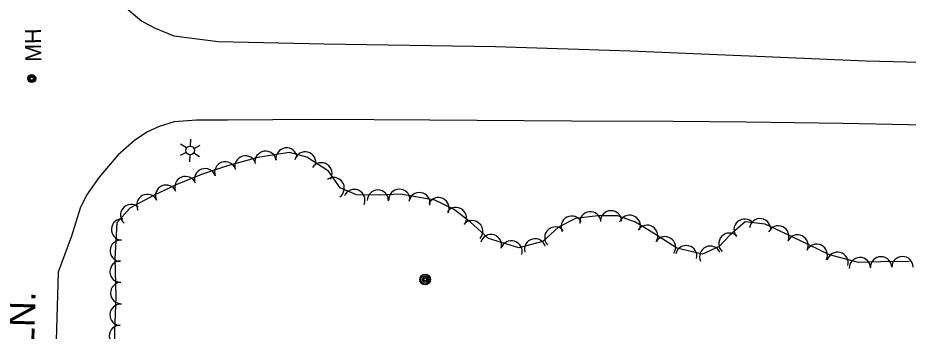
# Model space of a CAD drawing. Extents: x 353423 to 364002, y 127000 to 201942.
# Drawn here: x 362635.1 to 362968.4, y 132141.6 to 132258.9 of the extents above; entities that cross this region are included whole.
import ezdxf

# ---------------------------------------------------------------- set-up
doc = ezdxf.new("R2010")
doc.units = 0
for name, color, linetype in [('E_DTM_SlopeTop', 7, 'Continuous'), ('E_FEN_Generic', 7, 'Continuous'), ('E_LAND_BrushLine', 7, 'Continuous'), ('E_RW_IP', 7, 'Continuous'), ('E_UTL_ETransformer', 7, 'Continuous')]:
    doc.layers.add(name, color=color, linetype=linetype)

msp = doc.modelspace()

# ---------------------------------------------------------------- linework, layer by layer
at = {"layer": 'E_DTM_SlopeTop'}
for points in [[(362673.4, 132264.59), (362681.48, 132257.67), (362686.5, 132255.01), (362693.51, 132252.22), (362710.11, 132250.11), (362749.59, 132249.2), (362813.89, 132248.24), (362864.36, 132246.64), (362908.89, 132244.76), (362952.68, 132242.8), (363013.05, 132241.29), (363057.74, 132240.78), (363110.13, 132240.29), (363156.39, 132239.24), (363211.2, 132239.23), (363281.63, 132238.55), (363359.02, 132237.98), (363426.59, 132237.75), (363508.05, 132236.9), (363586.41, 132236.04), (363673.68, 132236)], [(362993.04, 132218.41), (362943.94, 132219.42), (362907.69, 132219.94), (362880.39, 132220.07), (362842.41, 132220.2), (362789.35, 132220.64), (362747.57, 132220.86), (362713.65, 132220.66), (362702.04, 132220.67), (362693.64, 132220.01), (362688.05, 132218.28), (362683.37, 132216.2), (362678.76, 132213.03), (362672.53, 132207.56), (362665.6, 132199.29), (362660.86, 132192.56), (362658.48, 132187.64), (362655.18, 132177.21), (362650.19, 132163.74), (362647.28, 132065.56), (362646.4, 132022.13), (362645.02, 131959.53), (362643.09, 131888.52)]]:
    msp.add_lwpolyline(points, dxfattribs=at)
at = {"layer": 'E_FEN_Generic'}
msp.add_lwpolyline([(362968.78, 132167.72), (362958.04, 132167.6), (362949.82, 132167.32), (362938.97, 132170.17), (362930.9, 132174.15), (362922.82, 132178.02), (362914.91, 132181.65), (362907.42, 132182.63), (362901.62, 132177.62), (362897.65, 132173.33), (362891.35, 132170.47), (362881.78, 132172.67), (362873.09, 132178.3), (362866.37, 132182.49), (362859.68, 132184.88), (362852.26, 132184.77), (362843.87, 132183.83), (362837.54, 132180.64), (362831.6, 132175.19), (362822.66, 132172.84), (362811.26, 132176.32), (362804.53, 132182.46), (362798.15, 132187.33), (362791.18, 132190.64), (362778.41, 132192.9), (362770.39, 132192.59), (362761.88, 132192.64), (362755.81, 132195.3), (362751.37, 132201.48), (362743.3, 132206.78), (362736.83, 132208.54), (362734.29, 132208.18), (362724.93, 132206.69), (362713.6, 132203.59), (362703.91, 132200.27), (362694.65, 132196.5), (362686.12, 132192.58), (362677.04, 132187.74), (362672.2, 132182.15), (362671.38, 132168.84), (362671.74, 132154.5), (362671.26, 132141.67), (362671.15, 132128.74)], dxfattribs=at)
msp.add_lwpolyline([(362968.78, 132167.72), (362958.04, 132167.6), (362949.82, 132167.32), (362938.97, 132170.17), (362930.9, 132174.15), (362922.82, 132178.02), (362914.91, 132181.65), (362907.42, 132182.63), (362901.62, 132177.62), (362897.65, 132173.33), (362891.35, 132170.47), (362881.78, 132172.67), (362873.09, 132178.3), (362866.37, 132182.49), (362859.68, 132184.88), (362852.26, 132184.77), (362843.87, 132183.83), (362837.54, 132180.64), (362831.6, 132175.19), (362822.66, 132172.84), (362811.26, 132176.32), (362804.53, 132182.46), (362798.15, 132187.33), (362791.18, 132190.64), (362778.41, 132192.9), (362770.39, 132192.59), (362761.88, 132192.64), (362755.81, 132195.3), (362751.37, 132201.48), (362743.3, 132206.78), (362736.83, 132208.54), (362734.29, 132208.18), (362724.93, 132206.69), (362713.6, 132203.59), (362703.91, 132200.27), (362694.65, 132196.5), (362686.12, 132192.58), (362677.04, 132187.74), (362672.2, 132182.15), (362671.38, 132168.84), (362671.74, 132154.5), (362671.26, 132141.67), (362671.15, 132128.74)], dxfattribs=at)
for centre, start, end in [((362735.73, 132206.27), 7.9105, 187.8952), ((362720.31, 132203.26), 15.3154, 195.3001), ((362727.87, 132205.04), 9.0585, 189.0432), ((362742.65, 132204.79), 344.8313, 164.8159), ((362712.76, 132201.09), 18.9587, 198.9434), ((362748.75, 132200.7), 326.7193, 146.704), ((362705.19, 132198.49), 18.9587, 198.9434), ((362690.64, 132192.36), 24.7039, 204.6886), ((362697.87, 132195.55), 22.1166, 202.1013), ((362753.31, 132195.19), 305.6722, 125.6568), ((362761.05, 132190.72), 336.404, 156.3887), ((362769.87, 132190.5), 359.6641, 179.6487), ((362777.96, 132190.78), 2.1858, 182.1705), ((362785.4, 132189.53), 349.9912, 169.9759), ((362683.59, 132188.86), 28.0834, 208.0681), ((362792.54, 132187.68), 334.5781, 154.5628), ((362677.51, 132185.09), 49.1062, 229.0908), ((362799.09, 132183.97), 322.6848, 142.6694), ((362849.41, 132182.34), 6.4161, 186.4008), ((362857.19, 132182.75), 0.8564, 180.8411), ((362674.15, 132179.72), 86.4704, 266.4551), ((362805.16, 132179.05), 317.6219, 137.6066), ((362842.44, 132180.76), 26.71, 206.6947), ((362864.14, 132181.07), 340.3728, 160.3575), ((362907.17, 132179.64), 40.7808, 220.7655), ((362912.96, 132179.79), 352.5759, 172.5606), ((362836.32, 132176.68), 42.5373, 222.522), ((362870.67, 132177.34), 328.0851, 148.0698), ((362919.77, 132177.12), 335.3369, 155.3216), ((362812.23, 132173.83), 343.0174, 163.002), ((362877.37, 132173.04), 327.0622, 147.0469), ((362901.47, 132174.38), 47.1908, 227.1755), ((362926.97, 132173.71), 334.4349, 154.4196), ((362673.65, 132171.74), 86.4704, 266.4551), ((362819.88, 132171.5), 343.0174, 163.002), ((362828.73, 132172.27), 14.7664, 194.751), ((362885.31, 132169.71), 347.0323, 167.017), ((362894.3, 132169.51), 24.4928, 204.4775), ((362934.14, 132170.22), 333.7501, 153.7348), ((362941.96, 132167.22), 345.2958, 165.2805), ((362673.6, 132163.93), 91.4781, 271.4628), ((362950.32, 132165.25), 1.9291, 181.9138), ((362958.27, 132165.51), 0.6481, 180.6328), ((362966.27, 132165.6), 0.6481, 180.6328), ((362673.8, 132155.93), 91.4781, 271.4628), ((362673.59, 132147.8), 87.8383, 267.823), ((362673.34, 132139.87), 89.5378, 269.5225)]:
    msp.add_arc(centre, 4, start, end, dxfattribs=at)
at = {"layer": 'E_LAND_BrushLine'}
for p, q in [((362699.68, 132210.96), (362699.82, 132213.47)), ((362698.21, 132210.26), (362696.02, 132211.68)), ((362701.1, 132210.03), (362703.31, 132211.22)), ((362698.16, 132208.56), (362695.82, 132207.42)), ((362699.5, 132207.68), (362699.35, 132205.08)), ((362701.01, 132208.4), (362703.16, 132206.98))]:
    msp.add_line(p, q, dxfattribs=at)
for centre, radius in [((362699.61, 132209.32), 1.64), ((362787.56, 132161.01), 2.02), ((362787.54, 132161), 1.52), ((362787.58, 132161.01), 1.01), ((362787.57, 132161.01), 0.502)]:
    msp.add_circle(centre, radius, dxfattribs=at)
at = {"layer": 'E_UTL_ETransformer'}
for centre, radius in [((362640.31, 132236.21), 1.5), ((362640.31, 132236.21), 1.22), ((362640.33, 132236.2), 0.968), ((362640.33, 132236.18), 0.605)]:
    msp.add_circle(centre, radius, dxfattribs=at)

# ---------------------------------------------------------------- texts
at = {"layer": 'E_RW_IP'}
msp.add_text('SHADOW LN.', height=10, rotation=88.4424, dxfattribs=at).set_placement((362639.47, 132071.78))
at = {"layer": 'E_UTL_ETransformer'}
msp.add_text('MH', height=6, rotation=90.6701, dxfattribs=at).set_placement((362643.9, 132242.51))

doc.saveas('drawing.dxf')
